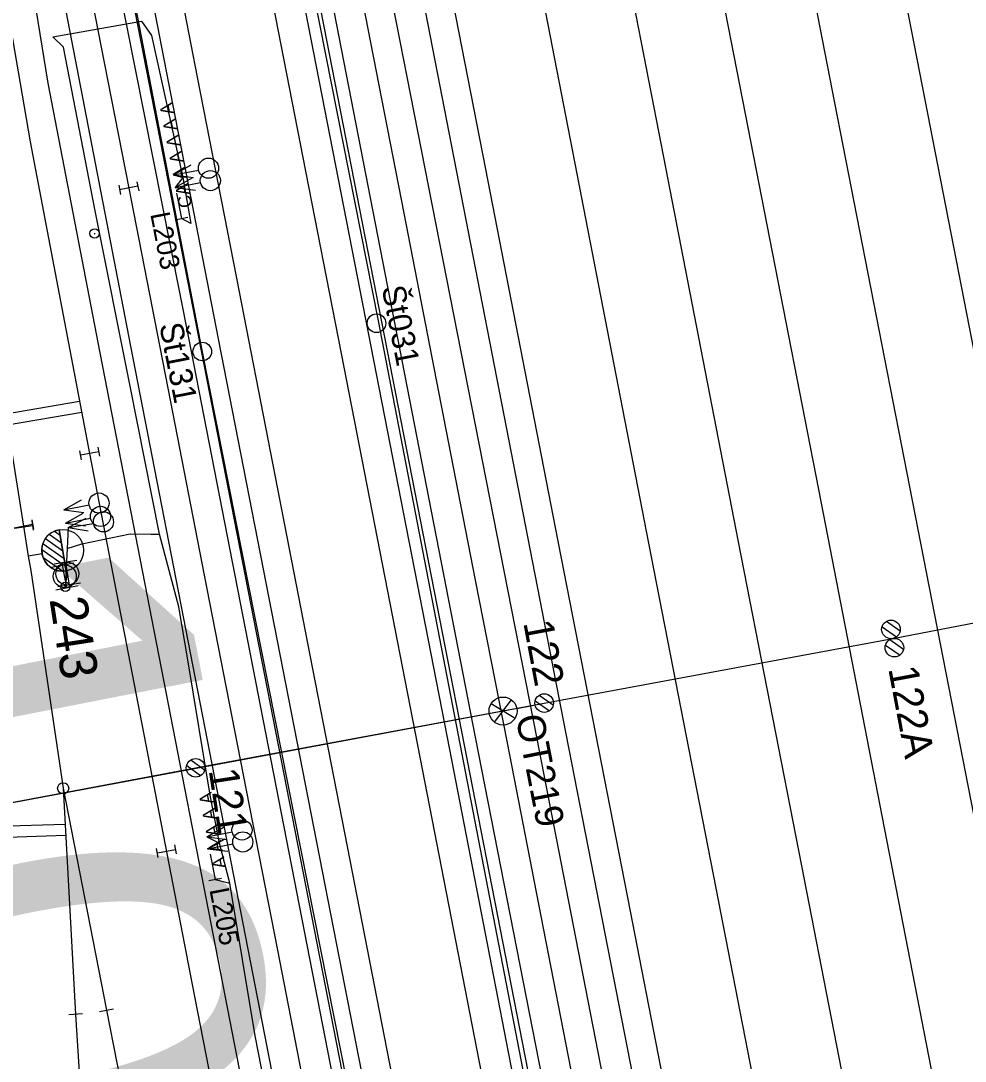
# Model space of a CAD drawing. Extents: x -545846 to -545044, y -1122650 to -1119108.
# Drawn here: x -545611.6 to -545560.8, y -1119845.8 to -1119789.8 of the extents above; entities that cross this region are included whole.
import ezdxf

# ---------------------------------------------------------------- set-up
doc = ezdxf.new("R2010")
doc.units = 0
for name, color, linetype in [('osvětlené plochy-hodnota-obrys', 7, 'Continuous'), ('Vrstva 1', 7, 'Continuous'), ('Vrstva 1 - Koleje', 7, 'Continuous'), ('Vrstva 11 - Trakce', 7, 'Continuous'), ('Vrstva 2', 7, 'Continuous'), ('Vrstva 25', 7, 'Continuous'), ('Vrstva 27', 7, 'Continuous'), ('Vrstva 28 - zabzar', 7, 'Continuous'), ('Vrstva 3', 7, 'Continuous'), ('Vrstva 3 - Lisy - Pocitaci body', 7, 'Continuous'), ('Vrstva 35', 7, 'Continuous'), ('Vrstva 4 - Teren - stezky - prechody - plochy', 7, 'Continuous'), ('Vrstva 43', 7, 'Continuous'), ('Vrstva 44', 7, 'Continuous'), ('Vrstva 50', 7, 'Continuous'), ('Vrstva 6 - Navesti', 7, 'Continuous'), ('Vrstva 7 - Namezniky-vystroj', 7, 'Continuous')]:
    doc.layers.add(name, color=color, linetype=linetype)

msp = doc.modelspace()

# ---------------------------------------------------------------- linework, layer by layer
at = {"layer": 'osvětlené plochy-hodnota-obrys'}
for points in [[(-545607.519, -1119727.517), (-545482.536, -1120367.871), (-545465.73, -1120446.743)], [(-545611.105, -1119760.367), (-545492.389, -1120368.615), (-545475.582, -1120447.487)]]:
    msp.add_lwpolyline(points, dxfattribs=at)
at = {"layer": 'Vrstva 1'}
msp.add_line((-545609.316, -1119831.093), (-545608.646, -1119843.243), dxfattribs=at)
for points in [[(-545602.029, -1119693.583), (-545598.565, -1119711.307), (-545594.583, -1119731.822), (-545589.431, -1119758.323), (-545585.705, -1119777.481), (-545581.931, -1119796.878), (-545577.85, -1119817.916), (-545574.229, -1119836.454), (-545566.021, -1119878.608), (-545562.481, -1119896.755), (-545557.82, -1119920.626), (-545554.604, -1119937.13), (-545550.914, -1119956.063), (-545547.745, -1119972.316), (-545544.006, -1119991.525), (-545541.153, -1120006.179), (-545537.243, -1120026.14), (-545533.277, -1120046.572), (-545530.018, -1120063.314), (-545527.775, -1120074.815), (-545524.856, -1120089.755)], [(-545590.549, -1119693.752), (-545585.92, -1119708.136), (-545581.026, -1119727.036), (-545575.373, -1119755.57), (-545571.52, -1119775.37), (-545567.844, -1119794.261), (-545563.824, -1119814.897), (-545560.084, -1119834.061), (-545556.048, -1119854.768), (-545551.987, -1119875.613), (-545548.319, -1119894.407), (-545543.682, -1119918.231), (-545540.696, -1119933.487), (-545536.827, -1119953.387), (-545533.718, -1119969.352), (-545530.333, -1119986.601), (-545527.156, -1120002.918), (-545523.195, -1120023.229), (-545519.282, -1120043.326), (-545515.993, -1120060.207), (-545512.515, -1120078.101), (-545510.783, -1120087.015)], [(-545591.953, -1119695.973), (-545589.426, -1119708.821), (-545585.562, -1119728.547), (-545580.161, -1119756.31), (-545576.34, -1119775.946), (-545572.662, -1119794.842), (-545568.577, -1119815.765), (-545565.41, -1119832.016), (-545560.911, -1119855.153), (-545556.755, -1119876.505), (-545553.101, -1119895.22), (-545548.468, -1119919.048), (-545545.39, -1119934.783), (-545541.601, -1119954.258), (-545538.495, -1119970.174), (-545535.125, -1119987.455), (-545531.905, -1120003.962), (-545527.939, -1120024.303), (-545524.009, -1120044.435), (-545520.767, -1120061.072), (-545516.582, -1120082.503), (-545515.522, -1120087.937)], [(-545597.779, -1119698.482), (-545594.338, -1119711.564), (-545589.837, -1119731.615), (-545584.802, -1119757.347), (-545581.012, -1119776.847), (-545577.302, -1119795.89), (-545573.022, -1119817.847), (-545569.632, -1119835.266), (-545566.147, -1119853.109), (-545561.413, -1119877.445), (-545557.805, -1119895.927), (-545553.146, -1119919.833), (-545550.006, -1119935.942), (-545546.238, -1119955.245), (-545543.114, -1119971.233), (-545539.387, -1119990.38), (-545536.465, -1120005.351), (-545532.576, -1120025.3), (-545528.594, -1120045.732), (-545525.395, -1120062.15), (-545521.638, -1120081.42), (-545520.188, -1120088.846)], [(-545583.532, -1119698.929), (-545581.232, -1119707.146), (-545575.309, -1119731.031), (-545570.69, -1119754.629), (-545566.823, -1119774.442), (-545563.139, -1119793.36), (-545559.068, -1119814.205), (-545555.35, -1119833.263), (-545551.333, -1119853.844), (-545547.28, -1119874.624), (-545542.288, -1119900.235), (-545538.927, -1119917.486), (-545535.569, -1119934.714), (-545533.461, -1119945.602), (-545532.05, -1119952.756), (-545528.326, -1119971.856), (-545525.463, -1119986.538), (-545522.463, -1120001.952), (-545518.533, -1120022.111), (-545514.613, -1120042.235), (-545511.354, -1120058.975), (-545507.809, -1120077.173), (-545506.07, -1120086.097)], [(-545604.997, -1119703.439), (-545603.36, -1119711.808), (-545599.303, -1119732.747), (-545594.117, -1119759.295), (-545590.439, -1119778.194), (-545586.612, -1119797.817), (-545582.864, -1119817.084), (-545578.836, -1119837.699), (-545575.605, -1119854.283), (-545570.113, -1119882.462), (-545567.043, -1119898.144), (-545562.471, -1119921.625), (-545559.225, -1119938.343), (-545555.591, -1119956.995), (-545552.344, -1119973.694), (-545548.708, -1119992.275), (-545545.83, -1120007.048), (-545541.927, -1120027.081), (-545537.977, -1120047.323), (-545534.6, -1120064.642), (-545531.058, -1120082.859), (-545529.535, -1120090.666)], [(-545612.685, -1119787.025), (-545611.094, -1119796.357), (-545607.898, -1119813.098), (-545602.376, -1119841.635), (-545599.033, -1119858.8), (-545594.075, -1119884.173), (-545590.564, -1119902.118), (-545586.815, -1119921.29), (-545582.879, -1119941.487), (-545579.286, -1119959.902), (-545575.686, -1119978.306), (-545572.135, -1119996.454), (-545569.055, -1120012.422), (-545565.503, -1120030.558), (-545561.469, -1120051.222), (-545557.681, -1120070.616), (-545552.89, -1120095.213)], [(-545612.197, -1119812.261), (-545611.452, -1119817.01), (-545611.189, -1119818.622)], [(-545611.189, -1119818.622), (-545611.06, -1119819.396), (-545609.316, -1119831.093), (-545606.987, -1119843.017)], [(-545606.987, -1119843.017), (-545604.21, -1119857.163), (-545602.511, -1119865.793), (-545598.648, -1119885.403), (-545595.218, -1119902.774), (-545591.451, -1119922.067), (-545587.506, -1119942.313), (-545583.903, -1119960.798), (-545580.295, -1119979.3), (-545576.721, -1119997.623), (-545573.654, -1120013.453), (-545570.125, -1120031.548), (-545566.069, -1120052.247), (-545562.354, -1120071.317), (-545558.831, -1120089.437), (-545557.527, -1120096.116)], [(-545608.646, -1119843.243), (-545607.968, -1119853.947), (-545604.823, -1119878.324), (-545603.305, -1119886.455), (-545599.914, -1119903.772), (-545596.132, -1119922.876), (-545592.141, -1119943.299), (-545588.525, -1119961.8), (-545584.866, -1119980.43), (-545581.323, -1119998.614), (-545578.302, -1120014.333), (-545574.804, -1120032.326), (-545570.752, -1120053.023), (-545566.972, -1120072.457), (-545563.466, -1120090.434), (-545562.18, -1120097.022)]]:
    msp.add_lwpolyline(points, dxfattribs=at)
at = {"layer": 'Vrstva 1 - Koleje'}
for points in [[(-545615.292, -1119700.416), (-545613.256, -1119710.876), (-545612.083, -1119716.896), (-545610.167, -1119726.739), (-545608.467, -1119735.46), (-545606.677, -1119744.638), (-545604.634, -1119755.121), (-545602.627, -1119765.413), (-545600.596, -1119775.823), (-545598.487, -1119786.628), (-545596.43, -1119797.186), (-545594.376, -1119807.724), (-545592.296, -1119818.383), (-545590.271, -1119828.778), (-545588.207, -1119839.366), (-545586.589, -1119847.665), (-545583.547, -1119863.26), (-545581.482, -1119873.852), (-545579.437, -1119884.331), (-545577.669, -1119893.4)], [(-545620.04, -1119700.93), (-545618.466, -1119708.981), (-545618.287, -1119709.904), (-545617.707, -1119712.885), (-545616.218, -1119720.514), (-545614.817, -1119727.693), (-545612.814, -1119737.973), (-545610.755, -1119748.533), (-545609.137, -1119756.825), (-545607.54, -1119765.023), (-545606.208, -1119771.849), (-545604.163, -1119782.329), (-545602.108, -1119792.879), (-545600.005, -1119803.67), (-545598.048, -1119813.712), (-545596.051, -1119823.937), (-545594.041, -1119834.228), (-545591.245, -1119848.57), (-545589.268, -1119858.708), (-545587.271, -1119868.949), (-545585.312, -1119878.984), (-545583.448, -1119888.544), (-545581.461, -1119898.732)], [(-545609.289, -1119706.39), (-545607.258, -1119716.828), (-545605.385, -1119726.4), (-545604.749, -1119729.676), (-545602.629, -1119740.555), (-545600.686, -1119750.508), (-545598.795, -1119760.226), (-545596.798, -1119770.466), (-545594.897, -1119780.215), (-545592.936, -1119790.271), (-545591.004, -1119800.184), (-545589.134, -1119809.787), (-545587.162, -1119819.904), (-545585.454, -1119828.656), (-545583.635, -1119837.965), (-545581.894, -1119846.888), (-545579.772, -1119857.774), (-545577.858, -1119867.605), (-545575.847, -1119877.904), (-545574.063, -1119887.086), (-545572.15, -1119896.857)], [(-545619.495, -1119728.51), (-545619.342, -1119729.295), (-545617.081, -1119740.889), (-545614.014, -1119756.616), (-545613.347, -1119760.026), (-545611.356, -1119770.277), (-545609.291, -1119780.868), (-545607.284, -1119791.169), (-545605.791, -1119798.836), (-545605.539, -1119800.128), (-545603.55, -1119810.316), (-545601.73, -1119819.637), (-545599.797, -1119829.553), (-545597.8, -1119839.791), (-545595.924, -1119849.399), (-545593.688, -1119860.879), (-545591.957, -1119869.777), (-545589.995, -1119879.817), (-545588.126, -1119889.394), (-545586.206, -1119899.252)]]:
    msp.add_lwpolyline(points, dxfattribs=at)
at = {"layer": 'Vrstva 11 - Trakce'}
for p, q in [((-545565.059, -1119822.119), (-545564.323, -1119822.623)), ((-545565.293, -1119822.413), (-545564.511, -1119822.949)), ((-545565.11, -1119823.4), (-545564.33, -1119823.933)), ((-545564.878, -1119823.104), (-545564.139, -1119823.61)), ((-545583.723, -1119826.094), (-545582.969, -1119826.61)), ((-545583.94, -1119826.399), (-545583.176, -1119826.922)), ((-545602.447, -1119829.569), (-545601.71, -1119830.11)), ((-545602.674, -1119829.867), (-545601.928, -1119830.415))]:
    msp.add_line(p, q, dxfattribs=at)
msp.add_lwpolyline([(-545617.433, -1119832.858), (-545602.195, -1119829.997), (-545583.457, -1119826.513), (-545564.725, -1119823.046), (-545540.191, -1119818.319)], dxfattribs=at)
for centre in [(-545564.817, -1119822.555), (-545564.633, -1119823.537), (-545583.457, -1119826.513), (-545602.195, -1119829.997)]:
    msp.add_circle(centre, 0.5, dxfattribs=at)
at = {"layer": 'Vrstva 2'}
for p, q in [((-545609.785, -1119817.272), (-545609.482, -1119817.487)), ((-545609.15, -1119819.412), (-545609.532, -1119817.195)), ((-545609.532, -1119817.195), (-545609.15, -1119819.412)), ((-545610.266, -1119817.668), (-545609.338, -1119818.323)), ((-545610.063, -1119817.444), (-545609.41, -1119817.904)), ((-545610.463, -1119818.263), (-545609.194, -1119819.159)), ((-545610.403, -1119817.938), (-545609.266, -1119818.741)), ((-545610.45, -1119818.495), (-545611.189, -1119818.622)), ((-545610.402, -1119818.673), (-545609.336, -1119819.426)), ((-545609.316, -1119831.093), (-545608.646, -1119843.243)), ((-545607.355, -1119843.089), (-545606.619, -1119842.945)), ((-545608.272, -1119843.219), (-545609.02, -1119843.267))]:
    msp.add_line(p, q, dxfattribs=at)
msp.add_lwpolyline([(-545611.189, -1119818.622), (-545611.06, -1119819.396), (-545609.316, -1119831.093), (-545606.987, -1119843.017)], dxfattribs=at)
for centre, radius in [((-545609.341, -1119818.303), 1.125), ((-545609.316, -1119831.093), 0.3)]:
    msp.add_circle(centre, radius, dxfattribs=at)
msp.add_arc((-545609.341, -1119818.303), 1.125, 99.7834, 279.7834, dxfattribs=at)
at = {"layer": 'Vrstva 25'}
for p, q in [((-545586.308, -1119826.541), (-545585.024, -1119827.332)), ((-545586.129, -1119827.54), (-545585.216, -1119826.341)), ((-545584.929, -1119826.8), (-545583.457, -1119826.513))]:
    msp.add_line(p, q, dxfattribs=at)
msp.add_lwpolyline([(-545617.433, -1119832.858), (-545583.457, -1119826.513)], dxfattribs=at)
msp.add_circle((-545585.67, -1119826.942), 0.754, dxfattribs=at)
at = {"layer": 'Vrstva 27'}
msp.add_line((-545609.204, -1119820.245), (-545609.196, -1119820.295), dxfattribs=at)
msp.add_circle((-545609.2, -1119820.27), 0.25, dxfattribs=at)
at = {"layer": 'Vrstva 28 - zabzar'}
msp.add_line((-545601.14, -1119835.99), (-545600.35, -1119836.2), dxfattribs=at)
for points in [[(-545596.24, -1119858.48), (-545598.99, -1119844.4), (-545600.35, -1119836.2), (-545600.92, -1119834.04), (-545601.42, -1119831.46), (-545602.61, -1119824.19), (-545603.09, -1119821.34), (-545604.13, -1119817.43), (-545605.71, -1119809.49), (-545607.59, -1119800.06), (-545609.3, -1119791.26), (-545609.87, -1119790.7), (-545605.11, -1119789.86), (-545604.57, -1119790.63), (-545602.89, -1119798.27), (-545602.45, -1119800.74), (-545602.96, -1119800.47)], [(-545603.39, -1119798.13), (-545602.89, -1119798.27), (-545603.29, -1119798.8)], [(-545609.05, -1119817.08), (-545609.1, -1119818.21), (-545609.2, -1119820.27), (-545609.09, -1119819.56)], [(-545609.1, -1119818.21), (-545608.32, -1119817.95), (-545605.71, -1119817.42), (-545604.61, -1119817.44), (-545604.13, -1119817.43)], [(-545601.59, -1119833.7), (-545600.92, -1119834.04), (-545601.55, -1119834.34)]]:
    msp.add_lwpolyline(points, dxfattribs=at)
at = {"layer": 'Vrstva 3'}
for p, q in [((-545607.455, -1119812.757), (-545607.359, -1119813.247)), ((-545608.437, -1119812.949), (-545608.341, -1119813.439)), ((-545607.407, -1119813.002), (-545608.389, -1119813.194)), ((-545609.279, -1119816.123), (-545608.327, -1119815.59)), ((-545609.279, -1119816.123), (-545607.923, -1119815.864)), ((-545609.279, -1119816.123), (-545608.198, -1119816.268)), ((-545611.009, -1119816.669), (-545610.913, -1119817.16)), ((-545609.195, -1119816.847), (-545608.246, -1119816.31)), ((-545609.195, -1119816.847), (-545607.841, -1119816.582)), ((-545610.961, -1119816.914), (-545611.943, -1119817.106)), ((-545609.195, -1119816.847), (-545608.113, -1119816.987)), ((-545609.951, -1119819.217), (-545608.741, -1119818.981)), ((-545609.11, -1119820.309), (-545609.346, -1119819.099)), ((-545609.715, -1119820.427), (-545608.505, -1119820.191))]:
    msp.add_line(p, q, dxfattribs=at)
for centre, radius in [((-545607.39, -1119815.764), 0.542), ((-545607.308, -1119816.48), 0.542), ((-545609.229, -1119819.702), 0.616)]:
    msp.add_circle(centre, radius, dxfattribs=at)
at = {"layer": 'Vrstva 3 - Lisy - Pocitaci body'}
for p, q in [((-545603.39, -1119798.13), (-545602.44, -1119797.594)), ((-545603.39, -1119798.13), (-545602.035, -1119797.866)), ((-545603.39, -1119798.13), (-545602.308, -1119798.271)), ((-545603.29, -1119798.8), (-545602.34, -1119798.264)), ((-545606.33, -1119798.686), (-545606.234, -1119799.177)), ((-545605.3, -1119798.74), (-545606.282, -1119798.932)), ((-545605.348, -1119798.495), (-545605.252, -1119798.986)), ((-545603.29, -1119798.8), (-545601.935, -1119798.536)), ((-545603.29, -1119798.8), (-545602.208, -1119798.941)), ((-545610.913, -1119817.213), (-545610.991, -1119816.72)), ((-545609.05, -1119817.08), (-545608.084, -1119816.573)), ((-545611.94, -1119817.121), (-545610.952, -1119816.967)), ((-545609.05, -1119817.08), (-545607.688, -1119816.858)), ((-545609.05, -1119817.08), (-545607.973, -1119817.254)), ((-545608.584, -1119818.851), (-545609.799, -1119819.054)), ((-545609.191, -1119818.952), (-545608.989, -1119820.168)), ((-545608.381, -1119820.066), (-545609.596, -1119820.269)), ((-545601.59, -1119833.7), (-545600.639, -1119833.165)), ((-545601.59, -1119833.7), (-545600.235, -1119833.438)), ((-545603.223, -1119834.625), (-545603.318, -1119834.135)), ((-545601.59, -1119833.7), (-545600.508, -1119833.842)), ((-545601.55, -1119834.34), (-545600.599, -1119833.805)), ((-545601.55, -1119834.34), (-545600.195, -1119834.078)), ((-545604.204, -1119834.815), (-545604.299, -1119834.325)), ((-545604.252, -1119834.57), (-545603.27, -1119834.38)), ((-545601.55, -1119834.34), (-545600.468, -1119834.482))]:
    msp.add_line(p, q, dxfattribs=at)
for centre, radius in [((-545601.503, -1119797.765), 0.542), ((-545601.403, -1119798.435), 0.542), ((-545607.152, -1119816.772), 0.542), ((-545609.089, -1119819.562), 0.616), ((-545599.702, -1119833.337), 0.542), ((-545599.662, -1119833.977), 0.542)]:
    msp.add_circle(centre, radius, dxfattribs=at)
at = {"layer": 'Vrstva 35'}
for p, q in [((-545609.87, -1119790.7), (-545605.11, -1119789.86)), ((-545608.32, -1119817.95), (-545605.71, -1119817.42))]:
    msp.add_line(p, q, dxfattribs=at)
at = {"layer": 'Vrstva 4 - Teren - stezky - prechody - plochy'}
for points in [[(-545624.215, -1119622.224), (-545623.342, -1119622.007), (-545620.608, -1119632.171), (-545618.464, -1119642.593), (-545609.99, -1119685.9), (-545599.422, -1119740.168), (-545590.883, -1119784.038), (-545582.301, -1119828.162), (-545571.506, -1119883.387), (-545561.049, -1119937.185), (-545548.968, -1119999.368), (-545536.73, -1120062.107), (-545526.255, -1120115.744), (-545515.983, -1120168.544), (-545503.995, -1120229.495), (-545494.446, -1120278.921), (-545489.088, -1120306.388), (-545486.967, -1120316.535), (-545487.846, -1120316.754)], [(-545628.853, -1119622.763), (-545624.686, -1119644.063), (-545616.354, -1119686.873), (-545605.869, -1119740.58), (-545597.619, -1119782.547), (-545588.666, -1119828.365), (-545577.778, -1119884.555), (-545567.555, -1119936.921), (-545555.278, -1120000.024), (-545543.118, -1120062.357), (-545532.633, -1120116.151), (-545522.436, -1120168.075), (-545510.345, -1120230.332), (-545500.633, -1120280.001), (-545495.304, -1120307.199), (-545490.342, -1120331.504), (-545485.9, -1120353.688), (-545480.839, -1120378)], [(-545627.289, -1119622.488), (-545623.041, -1119643.798), (-545614.848, -1119686.378), (-545604.257, -1119740.381), (-545596.077, -1119782.585), (-545587.168, -1119828.353), (-545576.202, -1119884.317), (-545565.971, -1119936.976), (-545553.74, -1119999.834), (-545541.535, -1120062.236), (-545531.079, -1120116.013), (-545520.819, -1120168.515), (-545508.831, -1120230.344), (-545499.12, -1120279.845), (-545497.248, -1120289.164), (-545495.162, -1120299.078), (-545493.408, -1120306.853), (-545489.261, -1120323.659), (-545486.768, -1120332.638), (-545482.019, -1120349.033), (-545479.258, -1120359.037), (-545477.044, -1120368.814), (-545475.362, -1120376.928)], [(-545624.215, -1119622.224), (-545621.684, -1119634.807), (-545620.048, -1119643.216), (-545611.648, -1119686.181), (-545601.152, -1119739.942), (-545592.571, -1119783.992), (-545583.867, -1119828.341), (-545573.059, -1119883.823), (-545562.652, -1119937.218), (-545550.46, -1119999.458), (-545538.284, -1120062.171), (-545527.796, -1120116.054), (-545517.608, -1120168.62), (-545505.551, -1120230.109), (-545495.948, -1120279.349), (-545494.121, -1120288.848), (-545492.075, -1120298.544), (-545490.237, -1120306.578), (-545487.846, -1120316.754)], [(-545488.754, -1120379.549), (-545491.925, -1120363.788), (-545496.278, -1120342.782), (-545500.506, -1120321.731), (-545508.599, -1120280.828), (-545518.82, -1120228.621), (-545531.029, -1120165.923), (-545540.626, -1120116.248), (-545552.245, -1120057.042), (-545557.488, -1120030.03), (-545563.439, -1119999.512), (-545572.128, -1119954.79), (-545581.61, -1119906.246), (-545591.458, -1119855.639), (-545600.962, -1119806.943), (-545610.434, -1119758.233), (-545616.648, -1119726.461), (-545621.696, -1119701.088), (-545622.533, -1119696.196), (-545623.462, -1119696.331)], [(-545490.916, -1120379.972), (-545493.99, -1120364.147), (-545502.163, -1120322.09), (-545510.164, -1120281.035), (-545520.235, -1120229.023), (-545532.517, -1120166.017), (-545542.296, -1120116.028), (-545553.809, -1120057.082), (-545558.932, -1120030.597), (-545564.969, -1119999.794), (-545573.753, -1119955.036), (-545583.127, -1119906.578), (-545593.017, -1119855.856), (-545602.553, -1119806.891), (-545612.123, -1119758.671), (-545618.333, -1119726.047), (-545620.676, -1119713.873), (-545622.612, -1119701.558), (-545623.462, -1119696.331)], [(-545495.535, -1120380.876), (-545498.596, -1120365.093), (-545507.092, -1120321.572), (-545515.017, -1120281.173), (-545524.994, -1120229.535), (-545536.771, -1120169.47), (-545546.676, -1120118.787), (-545557.312, -1120064.079), (-545563.312, -1120033.308), (-545569.884, -1119999.645), (-545578.452, -1119955.82), (-545587.921, -1119907.338), (-545597.812, -1119856.591), (-545607.33, -1119807.681), (-545610.119, -1119793.19), (-545611.535, -1119784.447), (-545612.6, -1119777.287), (-545613.018, -1119774.47), (-545612.047, -1119774.376)], [(-545493.924, -1120380.561), (-545496.951, -1120365.161), (-545505.376, -1120321.611), (-545513.278, -1120281.443), (-545523.478, -1120229.493), (-545535.102, -1120169.56), (-545545.054, -1120118.579), (-545554.55, -1120069.937), (-545561.701, -1120033.181), (-545568.213, -1119999.317), (-545576.806, -1119955.508), (-545586.262, -1119907.136), (-545605.677, -1119807.326), (-545612.047, -1119774.376)]]:
    msp.add_lwpolyline(points, dxfattribs=at)
at = {"layer": 'Vrstva 43'}
for centre in [(-545592.472, -1119806.099), (-545601.84, -1119807.621)]:
    msp.add_circle(centre, 0.5, dxfattribs=at)
at = {"layer": 'Vrstva 44'}
for points in [[(-545583.197, -1119853.48), (-545592.368, -1119805.971), (-545602.122, -1119756.581)], [(-545592.27, -1119855.857), (-545601.824, -1119807.634), (-545611.247, -1119758.903), (-545611.36, -1119758.757)]]:
    msp.add_lwpolyline(points, dxfattribs=at)
at = {"layer": 'Vrstva 50'}
msp.add_line((-545607.653, -1119801.273), (-545607.603, -1119801.273), dxfattribs=at)
msp.add_circle((-545607.628, -1119801.273), 0.25, dxfattribs=at)
at = {"layer": 'Vrstva 6 - Navesti'}
for p, q in [((-545603.225, -1119799.11), (-545602.96, -1119800.47)), ((-545603.304, -1119800.537), (-545602.616, -1119800.403)), ((-545601.406, -1119834.63), (-545601.14, -1119835.99)), ((-545601.483, -1119836.057), (-545600.797, -1119835.923))]:
    msp.add_line(p, q, dxfattribs=at)
at = {"layer": 'Vrstva 7 - Namezniky-vystroj'}
for p, q in [((-545612.393, -1119810.972), (-545608.433, -1119810.293)), ((-545612.303, -1119811.565), (-545608.321, -1119810.883)), ((-545613.713, -1119833.156), (-545609.21, -1119833.02)), ((-545613.71, -1119833.756), (-545609.177, -1119833.619))]:
    msp.add_line(p, q, dxfattribs=at)

# ---------------------------------------------------------------- texts
at = {"layer": 'osvětlené plochy-hodnota-obrys'}
msp.add_text('10', height=22.7812, rotation=281.0956, dxfattribs=at).set_placement((-545626.158, -1119819.492))
at = {"layer": 'Vrstva 11 - Trakce'}
for s, rotation, p in [('122', 280.6078, (-545584.588, -1119822.189)), ('122A', 280.6078, (-545564.967, -1119824.658)), ('121', 278.6851, (-545601.496, -1119830.12))]:
    msp.add_text(s, height=1.6, rotation=rotation, dxfattribs=at).set_placement(p)
at = {"layer": 'Vrstva 2'}
msp.add_text('243', height=2, rotation=278.756, dxfattribs=at).set_placement((-545610.056, -1119820.93))
at = {"layer": 'Vrstva 25'}
msp.add_text('OT219', height=1.5, rotation=281.0564, dxfattribs=at).set_placement((-545584.993, -1119827.263))
at = {"layer": 'Vrstva 43'}
for s, p in [('Št031', (-545592.197, -1119804.185)), ('Št131', (-545604.153, -1119806.188))]:
    msp.add_text(s, height=1.25, rotation=280.9998, dxfattribs=at).set_placement(p)
at = {"layer": 'Vrstva 6 - Navesti'}
for s, height, rotation, p in [('  CA A A A A A ', 0.7, 101.0176, (-545602.273, -1119800.336)), ('L203', 1.05, 281.0067, (-545604.638, -1119800.224)), ('  A A A A A ', 0.7, 101.0629, (-545600.453, -1119835.856)), ('L205', 1.05, 281.0067, (-545601.458, -1119836.541))]:
    msp.add_text(s, height=height, rotation=rotation, dxfattribs=at).set_placement(p)

doc.saveas('drawing.dxf')
